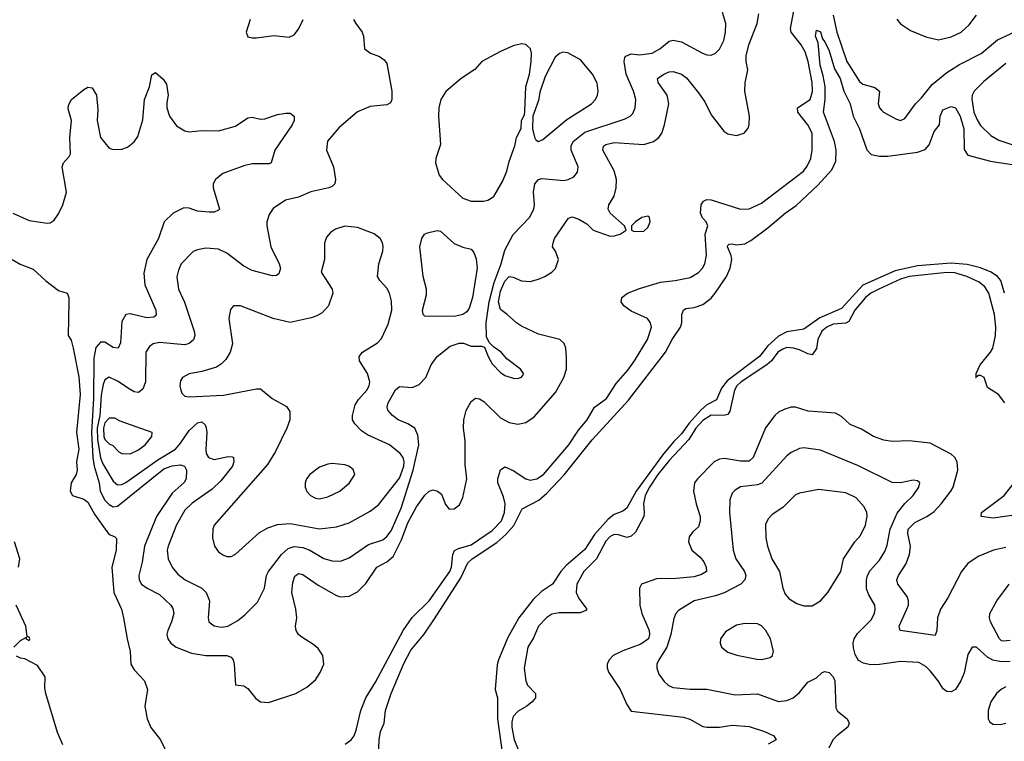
# Model space of a CAD drawing. Header units: inches. Extents: x 1834610 to 2027685, y 642842 to 774116.
# Tile 315 of 632: x 1943526 to 1948203, y 682103 to 685529. Entities that reach past the tile are written whole.
import ezdxf

# ---------------------------------------------------------------- set-up
doc = ezdxf.new("R2010")
doc.units = ezdxf.units.IN
doc.header["$MEASUREMENT"] = 0
doc.layers.add('B9648', color=7, linetype='Continuous')

msp = doc.modelspace()

# ---------------------------------------------------------------- linework, layer by layer
at = {"layer": 'B9648', "color": 5}
for points, elevation in [([(1943493.8, 684610), (1943570, 684575.2), (1943656.8, 684563.2), (1943670, 684564.2), (1943690, 684577.6), (1943710, 684606.7), (1943730.5, 684649.5), (1943748.5, 684710), (1943727.8, 684830), (1943733, 684850), (1943760.6, 684879.4), (1943767.3, 684892.7), (1943763.5, 684970), (1943771.7, 685050), (1943755.1, 685104.9), (1943757.7, 685122.3), (1943771.8, 685150), (1943830, 685197.1), (1943850, 685208), (1943870, 685204.9), (1943890, 685171), (1943897.1, 685102.9), (1943894.4, 685050), (1943910.2, 684970), (1943950, 684919.5), (1943970, 684913.1), (1944010, 684914.6), (1944037, 684923), (1944070, 684948.5), (1944086.2, 684973.8), (1944110, 685054), (1944118.2, 685150), (1944141.7, 685210), (1944152.9, 685267.1), (1944170, 685278), (1944206.7, 685246.7), (1944222.3, 685222.3), (1944230.9, 685170), (1944224.2, 685135.8), (1944224.8, 685110), (1944237.4, 685070), (1944270, 685025.3), (1944310, 685001.3), (1944330, 684996.5), (1944390, 685003.5), (1944470, 685001), (1944550, 685023.5), (1944610, 685062.8), (1944630, 685065.7), (1944670, 685056.9), (1944690, 685058.5), (1944750, 685078.4), (1944790, 685085.3), (1944810, 685084.4), (1944830, 685070.8), (1944828.7, 685050), (1944820.3, 685030), (1944738, 684910), (1944720.4, 684850), (1944710, 684844.2), (1944630, 684844.7), (1944590, 684835.7), (1944490, 684798.2), (1944456, 684770), (1944445, 684750), (1944444.1, 684730), (1944474.4, 684630), (1944470, 684624.5), (1944450, 684615.1), (1944425, 684615), (1944370, 684620.2), (1944330, 684633.5), (1944305.1, 684634.9), (1944254, 684610), (1944211.5, 684570), (1944185.1, 684490), (1944130.1, 684389.9), (1944115, 684325), (1944120.1, 684270), (1944172.2, 684150), (1944174.1, 684125.9), (1944162.9, 684117.1), (1944130, 684113.2), (1944050, 684132.5), (1944030, 684129.7), (1944010, 684096), (1944004.7, 683995.3), (1943992.9, 683970), (1943970, 683973.2), (1943930, 683997.9), (1943910, 683997.9), (1943888, 683972), (1943877.3, 683922.7), (1943876.9, 683730), (1943867.4, 683570), (1943873.6, 683450), (1943879.2, 683410), (1943902.8, 683330), (1943908.6, 683290), (1943930, 683248.7), (1943950, 683226.8), (1943970, 683216.3), (1943990, 683219), (1944210, 683396.9), (1944250, 683410.4), (1944290, 683416.3), (1944309, 683409), (1944317.5, 683390), (1944317.1, 683350), (1944307.5, 683332.5), (1944250, 683281.2), (1944175.9, 683170), (1944118.1, 683030), (1944106.7, 682953.3), (1944091.1, 682890), (1944092.4, 682870), (1944104.6, 682850), (1944130.8, 682830.8), (1944190, 682799.7), (1944244.3, 682750), (1944253.6, 682733.6), (1944257.6, 682710), (1944246.7, 682670), (1944228.5, 682630), (1944225.1, 682610), (1944228.7, 682590), (1944242.9, 682570), (1944269.2, 682550), (1944341.8, 682521.8), (1944410, 682511.2), (1944510, 682510.1), (1944530, 682503.2), (1944539.3, 682490), (1944545.1, 682470), (1944551, 682371), (1944590, 682366.4), (1944610, 682354), (1944646.9, 682306.9), (1944670, 682290.2), (1944708.1, 682288.1), (1944836.9, 682330), (1944890, 682360.5), (1944930, 682395), (1944952.8, 682430), (1944970.9, 682470), (1944965.7, 682510), (1944943.4, 682543.4), (1944922.1, 682562.1), (1944860.7, 682600.7), (1944849.9, 682610), (1944838.9, 682630), (1944836.3, 682650), (1944842.1, 682690), (1944837.9, 682730), (1944818, 682810), (1944822.3, 682857.7), (1944832.3, 682887.7), (1944850, 682899.7), (1944870, 682895), (1944943.8, 682843.8), (1945030, 682795.8), (1945050, 682788.8), (1945090, 682791.7), (1945130, 682813.7), (1945170, 682853), (1945221.4, 682930), (1945270, 682955), (1945299.2, 682980.8), (1945339.9, 683060.1), (1945370, 683140.9), (1945410, 683217), (1945450, 683272.2), (1945470, 683290.4), (1945490, 683297.3), (1945510, 683290.8), (1945530, 683276), (1945548, 683228), (1945565.8, 683205.8), (1945590, 683206.2), (1945614.6, 683225.4), (1945630, 683260.4), (1945649.3, 683350), (1945642, 683418), (1945642.2, 683530), (1945633.2, 683590), (1945635.9, 683630), (1945645.9, 683674.1), (1945670, 683716.4), (1945690, 683732.2), (1945710, 683729.5), (1945730, 683716.3), (1945810, 683638.4), (1945850, 683616.6), (1945891.9, 683608.1), (1945930, 683617), (1945970, 683643.9), (1946070, 683758.4), (1946109.9, 683830), (1946122.5, 683870), (1946123.5, 683923.5), (1946119.4, 683970), (1946112, 683992), (1946091.1, 684011.1), (1945990, 684035.8), (1945910, 684073.4), (1945885, 684090), (1945841.8, 684130), (1945810, 684152.6), (1945799.8, 684190), (1945810, 684240.6), (1945830, 684287), (1945850, 684309.2), (1945870, 684306.5), (1945910, 684288.4), (1945950, 684286.7), (1945990, 684296.5), (1946019.6, 684310), (1946052.8, 684330), (1946070, 684347.2), (1946085.3, 684390), (1946070, 684429.5), (1946056.1, 684450), (1946058.9, 684470), (1946066.3, 684490), (1946132.9, 684587.1), (1946150, 684592.8), (1946182, 684582), (1946219.6, 684559.6), (1946250, 684530.4), (1946330, 684501.6), (1946350, 684502), (1946378, 684510), (1946406, 684530), (1946398, 684550), (1946329.6, 684609.6), (1946320.9, 684630), (1946323.7, 684650), (1946350, 684691), (1946359.3, 684730), (1946360.6, 684770), (1946350, 684811.2), (1946295.2, 684910), (1946297.3, 684922.7), (1946299.8, 684930), (1946310, 684935.6), (1946350, 684946.2), (1946490, 684935.9), (1946536, 684950), (1946561.7, 684970), (1946575.2, 684990), (1946588.9, 685028.9), (1946608.7, 685130), (1946601.1, 685170), (1946558.8, 685230), (1946555.4, 685250), (1946585.1, 685270), (1946610, 685280.5), (1946630, 685283.2), (1946670, 685269.4), (1946692.9, 685252.9), (1946750, 685181.2), (1946779.3, 685139.3), (1946810, 685077.4), (1946870, 684999.6), (1946890, 684986.7), (1946930, 684979.7), (1946967, 684990), (1946986, 685014), (1946990.8, 685030), (1946991.5, 685070), (1946969.3, 685190), (1946971.4, 685228.6), (1946984.5, 685290), (1946976.5, 685330), (1946976.4, 685356.4), (1946988.4, 685410), (1947028.8, 685510), (1947036.3, 685556.3)], 320), ([(1945110.7, 685530), (1945122, 685510), (1945152.4, 685470), (1945158.4, 685450), (1945162.8, 685390), (1945191.3, 685370), (1945234.7, 685354.7), (1945257.5, 685337.5), (1945270, 685320.5), (1945294, 685190), (1945292.6, 685150), (1945286.7, 685133.3), (1945270, 685124.2), (1945190, 685117.2), (1945130, 685091.1), (1945042.6, 685017.4), (1944988.5, 684951.5), (1944982.3, 684910), (1945016.9, 684830), (1945025.8, 684770), (1945022.6, 684750), (1945010, 684737.4), (1944994, 684730), (1944908.8, 684711.2), (1944850, 684686.4), (1944787.9, 684672.1), (1944730, 684633), (1944710, 684603.7), (1944699.1, 684570), (1944699.7, 684550), (1944718.6, 684450), (1944758.6, 684370), (1944764, 684350), (1944756.9, 684323.1), (1944745.5, 684314.5), (1944727.1, 684312.9), (1944630, 684338.3), (1944590, 684359.4), (1944510, 684420.3), (1944470, 684439.8), (1944410, 684444.2), (1944370, 684436.8), (1944350, 684428.2), (1944293.1, 684370), (1944279.5, 684340.5), (1944272.6, 684307.4), (1944280.2, 684250), (1944308.2, 684188.2), (1944354.6, 684050), (1944357.5, 684030), (1944351.1, 684008.9), (1944330, 683991.4), (1944310, 683985.8), (1944190, 683996.7), (1944159.3, 683990), (1944142, 683978), (1944125, 683950), (1944123.9, 683810), (1944110, 683774.7), (1944090, 683759.8), (1944070, 683762.9), (1944050, 683772.7), (1943990, 683813.4), (1943950, 683831.6), (1943930, 683818.7), (1943922.7, 683797.3), (1943913.1, 683746.9), (1943905.8, 683650), (1943894.2, 683590), (1943895.8, 683535.8), (1943909.4, 683449.4), (1943920.1, 683420.1), (1943970, 683338.2), (1943990, 683321.5), (1944010, 683323.1), (1944030, 683331.7), (1944181.3, 683438.7), (1944265.2, 683490), (1944290, 683518.8), (1944330, 683579.5), (1944370, 683615.9), (1944390, 683620.2), (1944406.3, 683606.3), (1944412.1, 683592.1), (1944414.8, 683570), (1944410.1, 683490.1), (1944411.9, 683470), (1944422.8, 683450), (1944450, 683440.6), (1944515.1, 683455.1), (1944534.4, 683454.4), (1944540.5, 683450), (1944542.4, 683430), (1944536.3, 683410), (1944480.6, 683339.4), (1944439.3, 683300.7), (1944345.5, 683234.5), (1944310, 683200.7), (1944270.2, 683130.2), (1944230.2, 683030), (1944226.1, 683010), (1944230.2, 682970), (1944250.2, 682930), (1944276.6, 682896.6), (1944311.5, 682870), (1944390, 682830.2), (1944411.8, 682810), (1944427.8, 682770), (1944421.2, 682690), (1944424.6, 682670), (1944450, 682651.5), (1944484.9, 682644.9), (1944513.6, 682650), (1944562.5, 682677.5), (1944595.7, 682704.3), (1944655.5, 682764.5), (1944688.6, 682830), (1944698.4, 682890), (1944707.9, 682910), (1944769.6, 682990.4), (1944801, 683019), (1944830, 683027.7), (1944870, 683022.9), (1944904.4, 683010), (1944970, 682971.6), (1945010, 682959.8), (1945050, 682958.2), (1945090, 682974.2), (1945181.7, 683038.3), (1945250, 683060.2), (1945270, 683074.8), (1945290, 683101.8), (1945338.3, 683210), (1945394.7, 683390), (1945421, 683510), (1945417.3, 683557.3), (1945401.8, 683590), (1945369.9, 683609.9), (1945323.1, 683630), (1945296.8, 683650), (1945275, 683675), (1945270.8, 683690), (1945276, 683710), (1945310, 683771.6), (1945330, 683787.1), (1945390, 683782.5), (1945422.5, 683797.5), (1945455.3, 683830), (1945480.2, 683890), (1945508.2, 683930), (1945570, 683979.3), (1945612.8, 683992.8), (1945633.9, 683993.9), (1945670, 683979.3), (1945718.5, 683978.5), (1945734, 683974), (1945750.7, 683930), (1945770, 683894.8), (1945810, 683854), (1945830, 683840.5), (1945870, 683827.3), (1945890, 683826), (1945908.9, 683831.1), (1945916.5, 683843.5), (1945919, 683850), (1945905.2, 683870), (1945839.6, 683919.6), (1945812.3, 683950), (1945775.9, 683975.9), (1945756.2, 683996.2), (1945742.7, 684022.7), (1945741.2, 684090), (1945755.9, 684190), (1945778.7, 684281.3), (1945812.1, 684370), (1945830, 684435.1), (1945870, 684508.7), (1945946.8, 684590), (1945967.9, 684630), (1945971.4, 684650), (1945966.7, 684710), (1945973.3, 684750), (1945989.9, 684770.1), (1946005.5, 684774.5), (1946110, 684765.9), (1946130.5, 684769.5), (1946157.2, 684782.8), (1946175, 684805), (1946179.1, 684830), (1946145.5, 684910), (1946144.7, 684930), (1946154.9, 684950), (1946210, 684994.6), (1946401.5, 685058.5), (1946426, 685070), (1946437.3, 685082.7), (1946449.8, 685110), (1946451.6, 685150), (1946441.8, 685190), (1946406.5, 685270), (1946396.8, 685330), (1946399.8, 685350), (1946404.7, 685355.3), (1946430, 685366.3), (1946470, 685362.7), (1946530, 685370.2), (1946566.2, 685390), (1946610, 685426.5), (1946630, 685431.1), (1946670, 685423.2), (1946769.6, 685370.4), (1946790, 685362.6), (1946810, 685361.1), (1946830, 685370.3), (1946850, 685388.7), (1946870, 685430.6), (1946878.3, 685470), (1946879.4, 685510), (1946863.4, 685563.4)], 340), ([(1945071.5, 682090), (1945100.9, 682110), (1945114.2, 682130), (1945123.8, 682156.2), (1945145.4, 682250), (1945169.9, 682310), (1945215.3, 682384.7), (1945347.5, 682630), (1945390, 682690.8), (1945470.2, 682769.8), (1945568.3, 682910), (1945577.4, 682930), (1945582.3, 682990), (1945591.1, 683008.9), (1945610, 683018.9), (1945670, 683035.8), (1945770, 683103.4), (1945814.1, 683150), (1945828, 683190), (1945831.3, 683230), (1945824.2, 683264.2), (1945797.3, 683330), (1945796.9, 683350), (1945810, 683391.4), (1945830, 683406.2), (1945870, 683388.2), (1945930, 683349.3), (1945950, 683342.7), (1945982.4, 683350), (1946014, 683370), (1946133.5, 683510), (1946179.5, 683580.5), (1946220.7, 683630), (1946255.9, 683690), (1946312.5, 683730), (1946358.4, 683801.6), (1946414.1, 683865.9), (1946445.5, 683910), (1946507.3, 684010), (1946526.4, 684070), (1946521.5, 684090), (1946508.4, 684110), (1946430, 684145.3), (1946395, 684170), (1946382, 684190), (1946385.3, 684210), (1946413, 684230), (1946470, 684252.3), (1946570, 684282.4), (1946639, 684290), (1946710, 684304.7), (1946750, 684328.9), (1946769.7, 684350), (1946779.8, 684370), (1946788.3, 684411.7), (1946780.9, 684510), (1946795, 684550), (1946786.6, 684570), (1946768.7, 684588.7), (1946760.1, 684610), (1946762.2, 684650), (1946773.2, 684666.8), (1946790, 684674.8), (1946810, 684673), (1946950, 684628.8), (1946990, 684630.3), (1947050, 684657.8), (1947248.4, 684810), (1947266.9, 684833.1), (1947283.7, 684870), (1947289.8, 684910), (1947290.5, 684990), (1947268.8, 685030), (1947221.4, 685090), (1947220.6, 685110), (1947280.1, 685150), (1947291.5, 685188.5), (1947289.9, 685230), (1947270.3, 685330.3), (1947256.7, 685376.7), (1947238.3, 685410), (1947190.4, 685470), (1947186.8, 685486.8), (1947203.5, 685570)], 280), ([(1947390.1, 685549.9), (1947407.1, 685470), (1947454.4, 685330), (1947514.7, 685234.7), (1947530, 685222.2), (1947586.8, 685206.8), (1947610.2, 685190.2), (1947603.6, 685130), (1947610.2, 685110.2), (1947619.3, 685099.3), (1947629.4, 685089.4), (1947690, 685056.4), (1947710, 685050.4), (1947730, 685059.3), (1947780.6, 685130), (1947810, 685157.2), (1947859.5, 685220.5), (1947930, 685277.6), (1947990, 685315.9), (1948092.3, 685367.7), (1948170, 685433.5), (1948249.9, 685470.1)], 280), ([(1947691.8, 685531.8), (1947709.4, 685509.4), (1947757.5, 685477.5), (1947830, 685447.3), (1947890, 685433.7), (1947950, 685446.9), (1947997, 685470), (1948036.3, 685503.7), (1948070, 685550)], 320), ([(1944619.6, 685530), (1944602, 685470), (1944610, 685448), (1944630, 685442), (1944650, 685442.6), (1944733.1, 685453.1), (1944805.2, 685445.2), (1944830, 685456.3), (1944850, 685484), (1944872.8, 685530)], 340), ([(1945229.9, 682030.1), (1945233.3, 682110), (1945239.8, 682150), (1945256.8, 682190), (1945263.8, 682250), (1945289.8, 682330), (1945350, 682473.4), (1945383.2, 682536.8), (1945447.3, 682612.7), (1945496, 682684), (1945620.9, 682879.1), (1945654, 682950), (1945675.4, 682970), (1945792.8, 683047.2), (1945835.4, 683084.6), (1945872.8, 683127.2), (1945913, 683207), (1945991.7, 683248.3), (1946030, 683281), (1946112.2, 683367.8), (1946245.3, 683534.7), (1946417.8, 683722.2), (1946593.8, 683950), (1946624.8, 684010), (1946663.8, 684070), (1946670.5, 684090), (1946671.4, 684130), (1946678, 684150), (1946690, 684157.8), (1946730, 684162.3), (1946770, 684177.2), (1946810, 684206.7), (1946829.3, 684230), (1946883.7, 684310), (1946900.8, 684350), (1946908, 684390), (1946905.4, 684410), (1946888.2, 684450), (1946890, 684457.3), (1946896.3, 684463.7), (1946910, 684465.2), (1946930, 684460.8), (1946970, 684465.5), (1946999.2, 684480.8), (1947079.7, 684540.3), (1947161.8, 684610), (1947213.8, 684646.2), (1947317.1, 684742.9), (1947383.9, 684816.1), (1947402.2, 684857.8), (1947403.6, 684910), (1947395.9, 684950), (1947343.2, 685090), (1947352, 685150), (1947351, 685211), (1947342.8, 685262.8), (1947327.1, 685312.9), (1947318.9, 685418.9), (1947306, 685450), (1947310, 685478.8), (1947330, 685470.5), (1947338.6, 685438.6), (1947350, 685423.8), (1947370, 685380.3), (1947395.4, 685295.4), (1947423.1, 685250), (1947440.6, 685190), (1947469.6, 685130), (1947484.7, 685070), (1947514, 685010), (1947550, 684911.4), (1947570, 684889.5), (1947610, 684881), (1947650, 684880.7), (1947790, 684899.6), (1947826.9, 684913.1), (1947845.9, 684934.1), (1947870, 684998.4), (1947894, 685030), (1947898, 685070), (1947910, 685100.7), (1947950, 685116.3), (1947970, 685110.4), (1947993, 685070), (1948010.1, 685010), (1948012.1, 684912.1), (1948030, 684885.9), (1948136.4, 684856.4), (1948250, 684839.8)], 260), ([(1948210, 685320.4), (1948104.7, 685235.3), (1948059.4, 685190), (1948049.7, 685170), (1948048.7, 685151.3), (1948057.5, 685090), (1948072.9, 685052.9), (1948090, 685026), (1948138.8, 684978.8), (1948176.8, 684956.8), (1948310, 684913.3)], 280), ([(1943490, 684390.9), (1943528.2, 684368.2), (1943590, 684343.8), (1943650, 684288.9), (1943710, 684243.1), (1943751.7, 684230), (1943759.1, 684210), (1943759.7, 684190), (1943755.5, 684030), (1943770, 684008), (1943780.4, 683970), (1943806.6, 683833.4), (1943812.7, 683750), (1943795.7, 683570), (1943806.5, 683490), (1943795, 683430), (1943798.2, 683390), (1943793.2, 683370), (1943769.5, 683330), (1943765, 683290), (1943776.2, 683270), (1943830, 683252.6), (1943850, 683238.7), (1943881.7, 683181.7), (1943939, 683099), (1943950, 683085.5), (1943975.6, 683075.6), (1943985.9, 683065.9), (1943984.4, 683010), (1943963.1, 682930), (1943972.6, 682810), (1944009.3, 682730), (1944019.1, 682690), (1944035.4, 682590), (1944050.3, 682530.3), (1944054.2, 682470), (1944070, 682443.4), (1944118.7, 682390), (1944132, 682350), (1944120, 682270), (1944130.8, 682210), (1944149.1, 682169.1), (1944195.2, 682110), (1944239.3, 682019.3)], 280), ([(1948203.1, 684230), (1948185.3, 684290), (1948170.4, 684310.4), (1948140.8, 684330), (1948090, 684350.2), (1948026.6, 684366.6), (1947950, 684372.9), (1947790, 684360.7), (1947683.4, 684336.6), (1947530, 684268.4), (1947430, 684158.5), (1947326.3, 684113.7), (1947250, 684060.2), (1947170, 684047.5), (1947130, 684026.8), (1947079.7, 683980.3), (1947039.6, 683930), (1946885.8, 683814.2), (1946859.9, 683780.1), (1946835.3, 683724.7), (1946790, 683699.8), (1946762.8, 683677.2), (1946706.2, 683613.8), (1946670, 683563.3), (1946632.9, 683527.1), (1946578.2, 683461.8), (1946454.6, 683290), (1946410, 683209.9), (1946390, 683195.7), (1946350, 683179.9), (1946321.5, 683158.5), (1946255.3, 683084.7), (1946210, 683014.4), (1946121.8, 682938.2), (1946096.8, 682910), (1946056.5, 682850), (1946004.8, 682815.2), (1945964, 682776), (1945897, 682690), (1945844, 682596), (1945799.3, 682490), (1945793.3, 682466.7), (1945784.2, 682350), (1945794.5, 682310), (1945795.1, 682210), (1945817.2, 682050)], 260), ([(1948069.5, 683832.4), (1948069.5, 683849.5), (1948087.9, 683890), (1948137.5, 683950), (1948148.6, 683970), (1948161.3, 684030), (1948162.5, 684070), (1948155.4, 684130), (1948129.2, 684230), (1948110, 684260.7), (1948083.3, 684283.3), (1948024.1, 684310), (1947967.3, 684327.3), (1947930, 684329.1), (1947750, 684310.4), (1947710, 684296.9), (1947606.6, 684250), (1947569.1, 684230), (1947543.4, 684210), (1947492.6, 684150), (1947463.7, 684096.3), (1947450, 684087.9), (1947390, 684083.1), (1947359.5, 684070), (1947335.1, 684050), (1947317.1, 684010), (1947310, 683967.4), (1947290, 683938.4), (1947270, 683942.1), (1947230, 683962.2), (1947202, 683970), (1947170, 683972.6), (1947150, 683965.5), (1947127.1, 683950), (1947096.2, 683910), (1947074.4, 683890), (1946953, 683810), (1946932.3, 683790), (1946920.2, 683770), (1946899.3, 683670), (1946890, 683654.9), (1946870.1, 683649.9), (1946810, 683651.9), (1946770, 683626.7), (1946736.6, 683590), (1946703.5, 683536.5), (1946610, 683435.8), (1946557, 683370), (1946516.6, 683310), (1946497.2, 683270), (1946489.1, 683230), (1946492.6, 683190), (1946489.6, 683170), (1946450, 683095.9), (1946430, 683076.5), (1946410, 683071.3), (1946370, 683084), (1946350, 683085.4), (1946330, 683075.3), (1946310, 683053.5), (1946265.5, 682970), (1946205.1, 682910), (1946172.6, 682850), (1946169.1, 682810), (1946181.1, 682781.1), (1946218.9, 682730), (1946215.5, 682724.5), (1946187.4, 682712.6), (1946087.4, 682712.6), (1946053.2, 682706.8), (1946030, 682691.5), (1945989.5, 682650), (1945966, 682594), (1945939.3, 682550), (1945921.5, 682450), (1945929.3, 682390), (1945938.4, 682370), (1945976.5, 682330), (1945976.1, 682310), (1945959.7, 682290), (1945935.2, 682270), (1945893.3, 682246.7), (1945870, 682221.4), (1945863.5, 682196.5), (1945863.2, 682170), (1945874.3, 682110), (1945902.3, 682042.3)], 280), ([(1948205.1, 683710), (1948175.6, 683750), (1948122.7, 683782.7), (1948107, 683830), (1948090, 683839.7), (1948080.3, 683839.7), (1948069.5, 683832.4)], 280), ([(1948210, 683024.1), (1948152, 683010), (1948078.9, 682981.1), (1948030, 682947.8), (1947998.6, 682910), (1947935.1, 682784.9), (1947899.2, 682730), (1947885.7, 682690), (1947882.2, 682630), (1947874.2, 682605.8), (1947708.2, 682630), (1947703.7, 682650), (1947740.2, 682730), (1947747.2, 682750), (1947747.9, 682770), (1947741.7, 682790), (1947696.2, 682850), (1947691.7, 682870), (1947699.4, 682890), (1947735, 682945), (1947752.7, 682990), (1947756.7, 683030), (1947743.7, 683090), (1947746.2, 683110), (1947777.9, 683142.1), (1947833.8, 683170), (1947870, 683195), (1947903.4, 683230), (1947949.2, 683290), (1947959.1, 683310), (1947982, 683390), (1947978.7, 683430), (1947967.9, 683450), (1947950, 683466.3), (1947850, 683518.3), (1947750, 683528.9), (1947670, 683526.6), (1947630, 683532.7), (1947581.6, 683550), (1947524.9, 683584.9), (1947470, 683606.6), (1947430, 683645.1), (1947400.6, 683660.6), (1947271.1, 683671.1), (1947210, 683689.8), (1947190, 683689.8), (1947159.6, 683680.4), (1947130, 683666.2), (1947112.2, 683650), (1947068.5, 683591.5), (1947009.1, 683450.9), (1946990, 683432.9), (1946950, 683433.7), (1946873.8, 683446.2), (1946850, 683443.2), (1946824.7, 683430), (1946744.6, 683350), (1946731.5, 683330), (1946726, 683290), (1946738.8, 683230), (1946758.6, 683170), (1946758.2, 683150), (1946750, 683121.3), (1946722.8, 683097.2), (1946705.8, 683074.2), (1946702.9, 683050), (1946718.8, 683010), (1946757.8, 682977.8), (1946775, 682955), (1946787.1, 682930), (1946787.4, 682910), (1946764.5, 682895.5), (1946730, 682884.9), (1946643.5, 682876.5), (1946550, 682875.4), (1946479.3, 682850), (1946469.1, 682830), (1946470.8, 682750), (1946480.7, 682710), (1946515.9, 682630), (1946517.3, 682610), (1946511.9, 682590), (1946476.2, 682563.8), (1946390, 682532.5), (1946345.3, 682510), (1946326, 682490), (1946316, 682470), (1946315.6, 682450), (1946324, 682430), (1946378.4, 682350), (1946410, 682278), (1946430, 682246.5), (1946678.1, 682218.1), (1946708.7, 682208.7), (1946770, 682174), (1946790.2, 682170.2), (1946850, 682170.1), (1946910, 682180.4), (1946990, 682173.8), (1947063, 682150), (1947108, 682130), (1947118.4, 682110), (1947080.5, 682090)], 320), ([(1948230, 682482.4), (1948190, 682480.1), (1948148.1, 682488.1), (1948123.1, 682503.1), (1948070, 682549.7), (1948050, 682549.6), (1948030, 682516), (1948011.2, 682428.8), (1947996.3, 682390), (1947970.7, 682349.3), (1947950, 682338.4), (1947930, 682339.8), (1947912.5, 682352.5), (1947889, 682390), (1947850, 682437.2), (1947830, 682458.2), (1947796.8, 682476.8), (1947710, 682482), (1947610, 682467.5), (1947566.5, 682466.5), (1947533.6, 682473.6), (1947510, 682487), (1947494.7, 682514.7), (1947486.9, 682546.9), (1947485.3, 682570), (1947489.8, 682590), (1947504.5, 682615.5), (1947570, 682679.5), (1947586, 682710), (1947589.7, 682730), (1947587.1, 682750), (1947558.7, 682798.7), (1947547.9, 682827.9), (1947547.7, 682870), (1947552.7, 682890), (1947565.1, 682914.9), (1947610, 682963.2), (1947635.6, 683004.4), (1947645.9, 683034.1), (1947660.9, 683110), (1947694.2, 683185.8), (1947730, 683231.8), (1947770, 683270.5), (1947796.9, 683310), (1947800.9, 683330), (1947790, 683339.5), (1947770, 683342.4), (1947710, 683329.8), (1947670, 683331.6), (1947510, 683411.5), (1947330, 683485.3), (1947250, 683496), (1947230, 683493.5), (1947190, 683474.7), (1947170, 683457.7), (1947051.2, 683328.8), (1947030, 683320.2), (1946950, 683310.7), (1946924.4, 683295.6), (1946910, 683280.5), (1946898.8, 683250), (1946897.1, 683190), (1946915.4, 683010), (1946927.6, 682970), (1946968.7, 682910), (1946975.2, 682890), (1946969.4, 682870), (1946950.9, 682849.1), (1946871.9, 682808.1), (1946830, 682793.5), (1946730.1, 682769.9), (1946655.3, 682724.7), (1946642.8, 682710), (1946633.4, 682686.6), (1946617.9, 682610), (1946599.1, 682550), (1946561.1, 682490), (1946552.2, 682470), (1946551.3, 682450), (1946561.8, 682421.8), (1946587.2, 682387.2), (1946607.8, 682367.8), (1946630, 682358.6), (1946710, 682350.2), (1946790, 682351.1), (1946924.1, 682324.1), (1947030, 682328.4), (1947130, 682292), (1947170, 682297.7), (1947198.9, 682310), (1947230, 682335.8), (1947270, 682384.2), (1947310, 682404), (1947338, 682430), (1947350, 682434), (1947370, 682430.2), (1947388.9, 682410), (1947397.6, 682390), (1947402.6, 682262.6), (1947410, 682247), (1947456, 682210), (1947466, 682190), (1947458.7, 682170), (1947406.5, 682130), (1947387.9, 682110), (1947369.4, 682070.6)], 340), ([(1948250, 683176.9), (1948150, 683162.8), (1948093.3, 683170), (1948094.7, 683190), (1948202.3, 683270), (1948249.2, 683330)], 280), ([(1943519.8, 682930), (1943526.5, 682970), (1943501.4, 683050)], 280), ([(1948230, 682582.1), (1948198.8, 682578.8), (1948190, 682580.2), (1948179, 682590), (1948136.7, 682670), (1948132.2, 682690), (1948134.3, 682710), (1948166.3, 682770), (1948225.2, 682850)], 320), ([(1943498, 682550), (1943530, 682582), (1943558, 682598), (1943554, 682590), (1943570, 682582), (1943573.2, 682590), (1943570, 682598), (1943560.4, 682600.4), (1943554, 682650), (1943509.4, 682749.4)], 280), ([(1943730, 682086), (1943705.4, 682145.4), (1943649.7, 682330.3), (1943644.5, 682355.5), (1943646.3, 682410), (1943610, 682462.7), (1943550, 682495.3), (1943530, 682498), (1943510, 682508)], 280), ([(1948210, 682361.5), (1948190, 682351), (1948165.7, 682330), (1948138.9, 682290), (1948125.7, 682250), (1948125.5, 682210), (1948134.4, 682194.4), (1948150, 682184.4), (1948183.6, 682183.6), (1948210, 682189.2)], 360)]:
    msp.add_lwpolyline(points, dxfattribs=dict(at, elevation=elevation))
for points, elevation in [([(1945910, 685414.7), (1945870, 685404.4), (1945810, 685378.5), (1945720.3, 685330), (1945687.8, 685292.2), (1945623.1, 685250), (1945550, 685187.8), (1945525.3, 685150), (1945516.5, 685110), (1945515.5, 685070), (1945524.2, 684935.8), (1945502.4, 684870), (1945500.4, 684850), (1945518.7, 684790), (1945533.7, 684770), (1945630, 684681.7), (1945670, 684666.7), (1945730, 684667.2), (1945750, 684672.4), (1945778.3, 684690), (1945819.4, 684760.6), (1945840.3, 684810), (1945850, 684856), (1945877.6, 684930), (1945886, 684970), (1945907.2, 685012.8), (1945910, 685051), (1945923, 685077), (1945925.5, 685094.5), (1945930, 685210.8), (1945946.8, 685270), (1945955.3, 685330), (1945956.8, 685370), (1945952.4, 685390), (1945930, 685411)], 360), ([(1946105.7, 685374.3), (1946090, 685368.5), (1946069.4, 685350.6), (1946021.6, 685258.4), (1945995.7, 685184.3), (1945990, 685145.2), (1945963.8, 685070), (1945961.6, 685010), (1945970.4, 684970.4), (1945978, 684958), (1945990, 684950.6), (1946010, 684960.3), (1946124.9, 685055.1), (1946241.1, 685130), (1946260.3, 685150), (1946270.8, 685170), (1946274, 685190), (1946268.1, 685228.1), (1946246.9, 685270), (1946190, 685338), (1946130, 685371)], 360), ([(1946510, 684596), (1946481, 684590), (1946451, 684570), (1946432, 684550), (1946432, 684530), (1946444, 684524), (1946490, 684524.9), (1946510, 684542.8), (1946520.9, 684570), (1946517.2, 684590)], 320), ([(1945070, 684548.2), (1945025.3, 684534.7), (1945002, 684518), (1944983.7, 684496.3), (1944972.8, 684467.2), (1944974, 684390), (1944958.3, 684330), (1945009.2, 684250), (1945013.7, 684230), (1944991.8, 684170), (1944962.2, 684137.8), (1944937.6, 684122.4), (1944910, 684112.8), (1944810, 684091.5), (1944729.8, 684109.8), (1944574, 684170), (1944541, 684170), (1944526.3, 684153.7), (1944518.3, 684110), (1944536.5, 683990), (1944524.9, 683950), (1944504.7, 683915.3), (1944484.8, 683895.2), (1944460.2, 683879.8), (1944390, 683858), (1944330, 683848.4), (1944299.5, 683830), (1944290, 683815.1), (1944286.7, 683790), (1944290.3, 683770.3), (1944296.2, 683756.2), (1944310, 683741.6), (1944330, 683738), (1944493.3, 683746.7), (1944650, 683777), (1944670, 683775.8), (1944724.4, 683730), (1944792.7, 683692.7), (1944809.2, 683669.2), (1944808.6, 683630), (1944794.7, 683590), (1944740.4, 683479.6), (1944702.2, 683417.8), (1944448.9, 683130), (1944443.1, 683110), (1944441.7, 683070), (1944450.4, 683030), (1944470, 683003), (1944490, 682988.2), (1944510, 682981.3), (1944530, 682981.3), (1944550, 682991.8), (1944665.1, 683094.9), (1944704, 683116), (1944750, 683133), (1944810, 683138), (1944950, 683111.5), (1945030, 683121), (1945090, 683140.6), (1945190, 683196.5), (1945230, 683226.5), (1945330, 683352), (1945350, 683408.8), (1945351.3, 683430), (1945347.1, 683450), (1945333.1, 683470), (1945282.6, 683510), (1945178.5, 683558.5), (1945150, 683576.5), (1945117.1, 683610), (1945107.2, 683630), (1945105.7, 683650), (1945119.9, 683700.1), (1945134.7, 683725.3), (1945173.8, 683770), (1945185, 683790), (1945188.1, 683810), (1945178.1, 683850), (1945139.2, 683910), (1945137.7, 683930), (1945154, 683950), (1945225, 683995), (1945244.5, 684015.5), (1945275.8, 684084.2), (1945293.2, 684150), (1945292.3, 684192.3), (1945282.7, 684230), (1945270, 684255.1), (1945236.9, 684290), (1945225.1, 684310), (1945230.8, 684370), (1945251, 684430), (1945252.4, 684452.4), (1945249.5, 684470), (1945238, 684490), (1945210, 684512.7), (1945130, 684542.6)], 360), ([(1945470, 684120.3), (1945450, 684122.2), (1945441.7, 684130), (1945439.4, 684150), (1945458, 684222), (1945458.7, 684250), (1945441.8, 684310), (1945426.5, 684450), (1945435.2, 684490), (1945448.9, 684510), (1945462.5, 684517.5), (1945508.6, 684528.6), (1945524.5, 684524.5), (1945590, 684466.5), (1945630, 684448.3), (1945670, 684439), (1945683.1, 684423.1), (1945693.2, 684393.2), (1945698, 684350), (1945676.9, 684210), (1945660.8, 684159.2), (1945650, 684142.7), (1945630, 684128.6), (1945597.8, 684122.2)], 340), ([(1948069.5, 683832.4), (1948066, 683830), (1948069.5, 683830.5)], 280), ([(1943950, 683637.8), (1943930, 683615.8), (1943923.5, 683590), (1943924.8, 683550), (1943930, 683535.7), (1943950, 683515.1), (1943968.1, 683508.1), (1943997.3, 683477.3), (1944011.3, 683470), (1944050, 683468.4), (1944090, 683486.4), (1944122, 683510), (1944153.3, 683550), (1944155.1, 683570), (1944003.5, 683623.5), (1943977.3, 683637.3)], 360), ([(1945010, 683421.7), (1944990, 683419.7), (1944950, 683405.4), (1944904.2, 683370), (1944887.8, 683350), (1944880.9, 683330), (1944881.7, 683310), (1944890, 683288.4), (1944906.7, 683270), (1944930, 683256.9), (1944950, 683253.8), (1944990, 683263.5), (1945046, 683290), (1945092.8, 683330), (1945117.6, 683370), (1945110, 683394), (1945089.7, 683409.7), (1945070, 683415.1)], 380), ([(1947321.7, 683298.3), (1947230, 683281.7), (1947210, 683272.8), (1947150, 683213.3), (1947099.6, 683180.4), (1947080.6, 683159.4), (1947067.7, 683132.3), (1947070.2, 683070), (1947078, 683030), (1947098.2, 682970), (1947135, 682910), (1947150.2, 682830.2), (1947161.2, 682801.2), (1947179.9, 682779.9), (1947217.6, 682757.6), (1947250, 682745.8), (1947290, 682746), (1947329.6, 682770), (1947364.7, 682810), (1947425.3, 682910), (1947439.3, 682970), (1947492.9, 683050), (1947519.5, 683080.5), (1947544, 683130), (1947551.3, 683171.3), (1947548.8, 683190), (1947536.9, 683216.9), (1947498.5, 683258.5), (1947450, 683282.3)], 360), ([(1946970, 682662), (1946930, 682654.7), (1946877.6, 682622.4), (1946854.9, 682590), (1946852.7, 682570), (1946859.1, 682550), (1946890, 682526.4), (1946932.8, 682512.8), (1947026.7, 682493.3), (1947050, 682491.7), (1947090, 682502), (1947100.7, 682510), (1947106.3, 682530), (1947091.5, 682590), (1947069.6, 682630), (1947050, 682651.5), (1947030, 682660.5)], 360)]:
    msp.add_lwpolyline(points, close=True, dxfattribs=dict(at, elevation=elevation))

doc.saveas('drawing.dxf')
